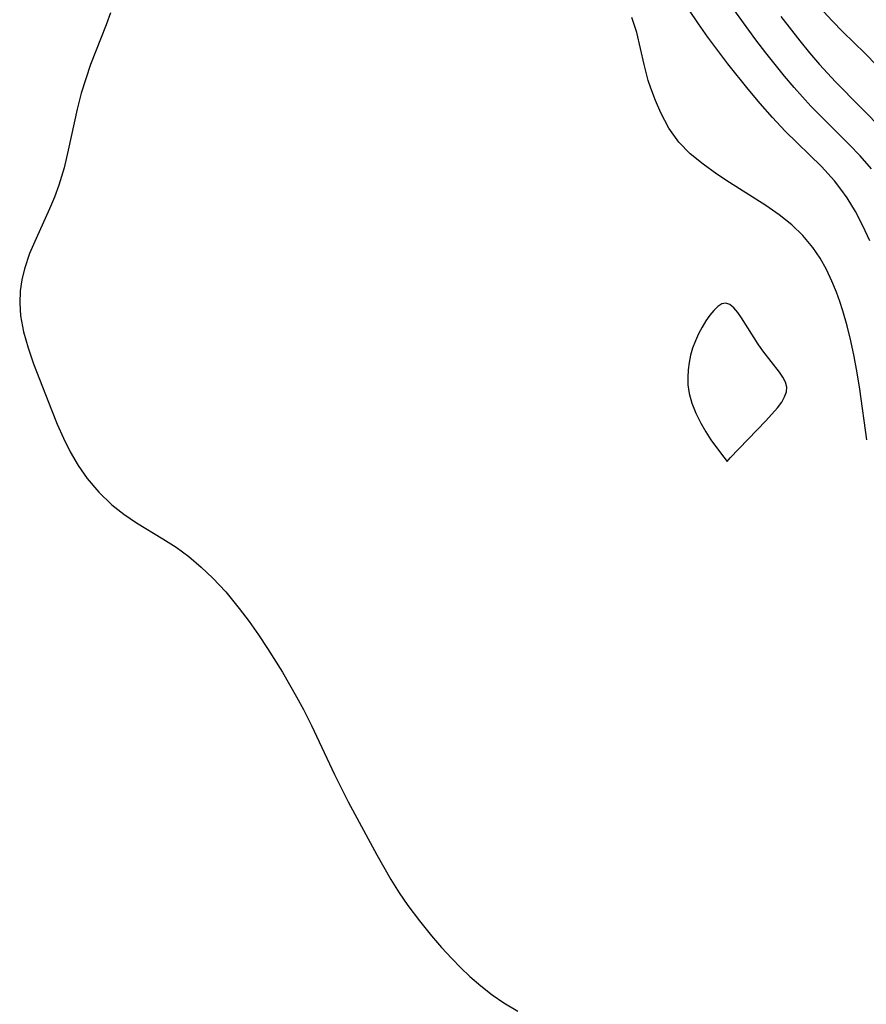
# Model space of a CAD drawing. Header units: inches. Extents: x 1073367 to 1082519, y 1569854 to 1574957.
# Tile 467 of 565: x 1079747 to 1079833, y 1573321 to 1573421. Entities that reach past the tile are written whole.
import ezdxf

# ---------------------------------------------------------------- set-up
doc = ezdxf.new("R2010")
doc.units = ezdxf.units.IN
doc.header["$MEASUREMENT"] = 0
doc.layers.add('CGG_CurvaNivelLidar_v1', color=7, linetype='Continuous', lineweight=30, true_color=0x008008)

msp = doc.modelspace()

# ---------------------------------------------------------------- linework, layer by layer
at = {"layer": 'CGG_CurvaNivelLidar_v1'}
for points in [[(1079833.1025, 1573405.6041, 71.5), (1079831.9575, 1573406.917, 71.5), (1079830.8622, 1573408.0805, 71.5), (1079826.9784, 1573411.9734, 71.5), (1079825.2804, 1573413.8375, 71.5), (1079824.3026, 1573414.9884, 71.5), (1079822.4137, 1573417.3571, 71.5), (1079821.416, 1573418.6824, 71.5), (1079817.3144, 1573424.3497, 71.5)], [(1079832.9389, 1573398.3376, 72), (1079832.2545, 1573399.8428, 72), (1079831.4953, 1573401.2983, 72), (1079830.6434, 1573402.689, 72), (1079830.0267, 1573403.5572, 72), (1079829.3659, 1573404.3921, 72), (1079828.0588, 1573405.8448, 72), (1079824.3903, 1573409.431, 72), (1079823.0942, 1573410.8033, 72), (1079821.8417, 1573412.2286, 72), (1079820.6226, 1573413.6919, 72), (1079818.5936, 1573416.2507, 72), (1079816.5595, 1573418.9386, 72), (1079815.5919, 1573420.3093, 72), (1079813.5981, 1573423.3389, 72)], [(1079756.0766, 1573421.4193, 72.5), (1079755.6636, 1573420.1775, 72.5), (1079754.0838, 1573416.1831, 72.5), (1079753.587, 1573414.7429, 72.5), (1079753.1389, 1573413.2631, 72.5), (1079752.727, 1573411.6623, 72.5), (1079751.8229, 1573407.4933, 72.5), (1079751.3868, 1573405.7071, 72.5), (1079750.8572, 1573403.9512, 72.5), (1079750.4146, 1573402.747, 72.5), (1079749.9233, 1573401.5651, 72.5), (1079748.5562, 1573398.5704, 72.5), (1079747.9056, 1573397.042, 72.5), (1079747.373, 1573395.4989, 72.5), (1079747.1029, 1573394.3864, 72.5), (1079746.9413, 1573393.2607, 72.5), (1079746.9016, 1573392.0083, 72.5), (1079746.9985, 1573390.7511, 72.5), (1079747.3007, 1573389.13, 72.5), (1079747.7531, 1573387.5107, 72.5), (1079748.3064, 1573385.8905, 72.5), (1079750.1145, 1573381.2264, 72.5), (1079750.7081, 1573379.777, 72.5), (1079751.3361, 1573378.3506, 72.5), (1079752.0227, 1573376.9631, 72.5), (1079752.8207, 1573375.5854, 72.5), (1079753.7196, 1573374.284, 72.5), (1079754.9111, 1573372.8781, 72.5), (1079756.243, 1573371.6098, 72.5), (1079757.4514, 1573370.6623, 72.5), (1079758.7252, 1573369.7987, 72.5), (1079761.4059, 1573368.1732, 72.5), (1079762.7273, 1573367.3222, 72.5), (1079764.0258, 1573366.3611, 72.5), (1079765.2676, 1573365.3101, 72.5), (1079766.4531, 1573364.1803, 72.5), (1079767.7496, 1573362.7851, 72.5), (1079769.1327, 1573361.096, 72.5), (1079770.1168, 1573359.7817, 72.5), (1079771.0669, 1573358.4329, 72.5), (1079771.9875, 1573357.0563, 72.5), (1079773.4915, 1573354.6628, 72.5), (1079774.9348, 1573352.1729, 72.5), (1079775.6265, 1573350.884, 72.5), (1079776.4401, 1573349.2579, 72.5), (1079778.7661, 1573344.3125, 72.5), (1079780.1592, 1573341.531, 72.5), (1079783.0353, 1573336.1686, 72.5), (1079784.4657, 1573333.6688, 72.5), (1079785.3059, 1573332.3435, 72.5), (1079786.193, 1573331.0505, 72.5), (1079787.3575, 1573329.4881, 72.5), (1079788.5816, 1573327.975, 72.5), (1079789.5967, 1573326.8046, 72.5), (1079790.6445, 1573325.6685, 72.5), (1079791.5442, 1573324.7509, 72.5), (1079792.4725, 1573323.8674, 72.5), (1079793.5714, 1573322.9118, 72.5), (1079794.7166, 1573322.0165, 72.5), (1079795.9108, 1573321.1892, 72.5), (1079797.3149, 1573320.3477, 72.5)], [(1079832.6625, 1573378.1971, 72.5), (1079831.9451, 1573383.3125, 72.5), (1079831.6801, 1573384.9743, 72.5), (1079831.3734, 1573386.6294, 72.5), (1079831.0337, 1573388.1901, 72.5), (1079830.6456, 1573389.7309, 72.5), (1079830.2071, 1573391.2454, 72.5), (1079829.8981, 1573392.1952, 72.5), (1079829.5619, 1573393.128, 72.5), (1079829.1129, 1573394.2302, 72.5), (1079828.5489, 1573395.4293, 72.5), (1079827.9131, 1573396.5745, 72.5), (1079827.1911, 1573397.653, 72.5), (1079826.1804, 1573398.8611, 72.5), (1079825.0419, 1573399.9563, 72.5), (1079823.7665, 1573400.9712, 72.5), (1079822.4159, 1573401.9072, 72.5), (1079818.7338, 1573404.2333, 72.5), (1079817.4659, 1573405.0738, 72.5), (1079816.069, 1573406.0723, 72.5), (1079814.7727, 1573407.1416, 72.5), (1079813.6289, 1573408.3253, 72.5), (1079812.6206, 1573409.7479, 72.5), (1079811.786, 1573411.2976, 72.5), (1079811.2418, 1573412.5174, 72.5), (1079810.7677, 1573413.7691, 72.5), (1079810.5164, 1573414.5457, 72.5), (1079810.0943, 1573416.1698, 72.5), (1079809.3563, 1573419.4059, 72.5), (1079808.8674, 1573420.9476, 72.5)], [(1079823.9252, 1573421.0406, 71), (1079825.8488, 1573418.578, 71), (1079826.8466, 1573417.3723, 71), (1079827.8687, 1573416.1896, 71), (1079829.4908, 1573414.4267, 71), (1079834.4458, 1573409.3996, 71)], [(1079833.6647, 1573416.0823, 70.5), (1079832.4578, 1573417.3161, 70.5), (1079830.2224, 1573419.4982, 70.5), (1079829.1271, 1573420.6078, 70.5), (1079828.2991, 1573421.5066, 70.5)]]:
    msp.add_polyline3d(points, dxfattribs=at)
msp.add_polyline3d([(1079818.5, 1573376.0061, 73), (1079818.819, 1573376.3757, 73), (1079822.4359, 1573380.091, 73), (1079823.6149, 1573381.4287, 73), (1079824.0441, 1573382.0135, 73), (1079824.3284, 1573382.5276, 73), (1079824.499, 1573383.0299, 73), (1079824.5339, 1573383.5299, 73), (1079824.4101, 1573384.0319, 73), (1079824.1591, 1573384.5353, 73), (1079823.8195, 1573385.0439, 73), (1079822.1122, 1573387.2056, 73), (1079821.6479, 1573387.87, 73), (1079819.9718, 1573390.5239, 73), (1079819.5742, 1573391.0877, 73), (1079819.1774, 1573391.5569, 73), (1079818.7781, 1573391.8904, 73), (1079818.3727, 1573392.0348, 73), (1079817.9723, 1573391.9526, 73), (1079817.5666, 1573391.6886, 73), (1079817.1597, 1573391.2889, 73), (1079816.7557, 1573390.7886, 73), (1079816.3597, 1573390.2138, 73), (1079815.9782, 1573389.5837, 73), (1079815.6192, 1573388.9112, 73), (1079815.2937, 1573388.2051, 73), (1079815.0162, 1573387.4698, 73), (1079814.8103, 1573386.7482, 73), (1079814.659, 1573386.0098, 73), (1079814.5602, 1573385.2611, 73), (1079814.5169, 1573384.5078, 73), (1079814.5367, 1573383.755, 73), (1079814.6681, 1573382.8817, 73), (1079814.9446, 1573381.9127, 73), (1079815.3425, 1573380.8962, 73), (1079815.8364, 1573379.881, 73), (1079816.3412, 1573379.0008, 73), (1079816.8653, 1573378.1858, 73), (1079817.8255, 1573376.8545, 73)], close=True, dxfattribs=at)

doc.saveas('drawing.dxf')
